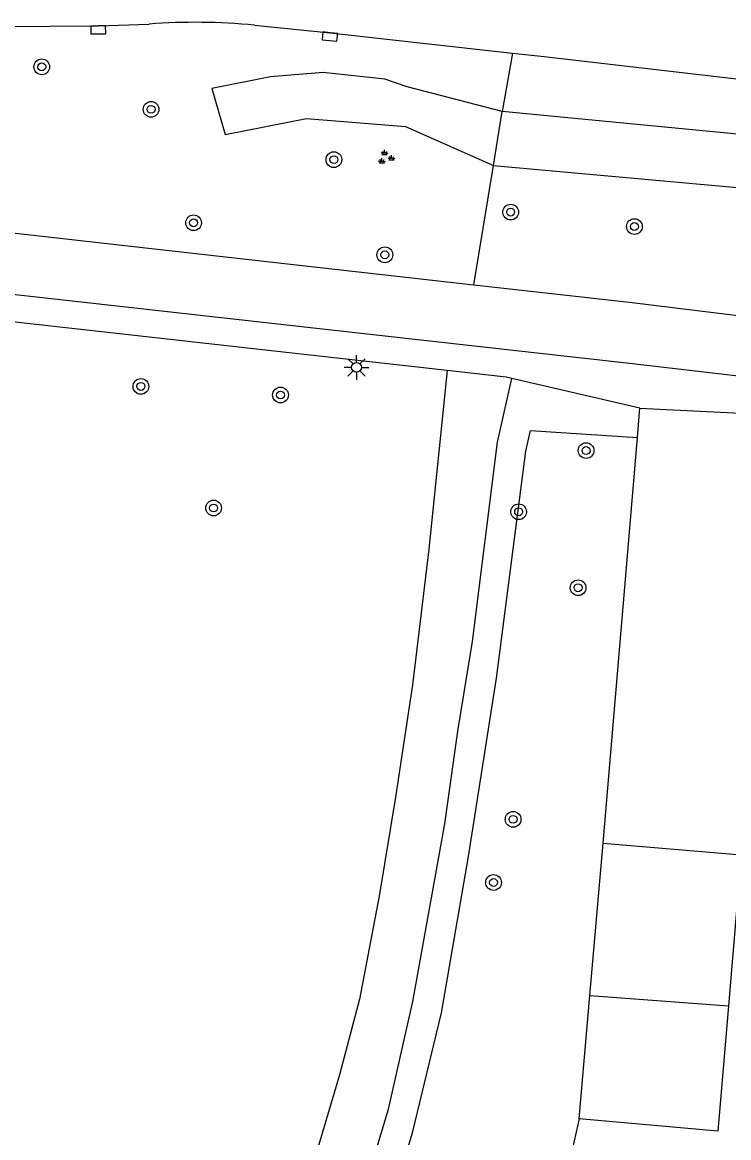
# Model space of a CAD drawing. Extents: x 131000 to 133014, y 396499 to 399001.
# Drawn here: x 131183.9 to 131219.8, y 397673.8 to 397730.5 of the extents above; entities that cross this region are included whole.
import ezdxf

# ---------------------------------------------------------------- set-up
doc = ezdxf.new("R2010")
doc.units = 0
for name, color, linetype in [('gg-afsc-hekwerk', 7, 'Continuous'), ('gg-afsc-muur', 7, 'Continuous'), ('gg-bbg-bijgebouw', 7, 'Continuous'), ('gg-bbg-tussenscheiding', 7, 'Continuous'), ('gg-knt-onverhard', 7, 'Continuous'), ('gg-knt-verharding', 7, 'Continuous'), ('gt-grn-groengrens', 7, 'Continuous'), ('gt-symb-boom', 7, 'Continuous'), ('gt-symb-groenvak', 7, 'Continuous'), ('gt-symb-kolk', 7, 'Continuous'), ('gt-symb-lichtmast', 7, 'Continuous')]:
    doc.layers.add(name, color=color, linetype=linetype)

# ---------------------------------------------------------------- blocks, each defined once
blk = doc.blocks.new('gt0-BOOM')
at = {"layer": 'gt-symb-boom'}
for radius in [0.4, 0.2]:
    blk.add_circle((0, 0), radius, dxfattribs=at)
blk = doc.blocks.new('gt0-KOLK')
at = {"layer": 'gt-symb-kolk'}
blk.add_lwpolyline([(0, 0), (0.375, 0), (0.375, 0.4), (-0.375, 0.4), (-0.375, 0), (0, 0)], dxfattribs=at)
blk = doc.blocks.new('gt0-GRVAK')
at = {"layer": 'gt-symb-groenvak'}
for p, q in [((-0.11, 0.189), (-0.228, 0.24)), ((-0.182, 0.153), (0.088, 0.153)), ((-0.091, 0.211), (-0.156, 0.322)), ((-0.047, 0.214), (-0.047, 0.393)), ((-0.004, 0.211), (0.061, 0.322)), ((0.015, 0.189), (0.133, 0.24)), ((0.262, -0.052), (0.197, 0.059)), ((0.305, -0.049), (0.305, 0.13)), ((0.349, -0.052), (0.414, 0.059)), ((-0.245, -0.228), (-0.363, -0.177)), ((-0.318, -0.264), (-0.047, -0.264)), ((-0.226, -0.206), (-0.291, -0.095)), ((-0.183, -0.203), (-0.183, -0.024)), ((-0.139, -0.206), (-0.074, -0.095)), ((-0.12, -0.228), (-0.002, -0.177)), ((0.243, -0.074), (0.125, -0.023)), ((0.17, -0.11), (0.441, -0.11)), ((0.368, -0.074), (0.486, -0.023))]:
    blk.add_line(p, q, dxfattribs=at)
blk = doc.blocks.new('gt0-LMAST')
at = {"layer": 'gt-symb-lichtmast'}
for p, q in [((-0.005, 0.246), (-0.005, 0.621)), ((-0.182, 0.173), (-0.447, 0.438)), ((0.172, 0.173), (0.437, 0.438)), ((-0.255, -0.004), (-0.63, -0.004)), ((-0.182, -0.181), (-0.447, -0.446)), ((-0.005, -0.254), (-0.005, -0.629)), ((0.437, -0.446), (0.172, -0.181)), ((0.245, -0.004), (0.62, -0.004))]:
    blk.add_line(p, q, dxfattribs=at)
blk.add_circle((-0.005, -0.004), 0.25, dxfattribs=at)

msp = doc.modelspace()

# ---------------------------------------------------------------- linework, layer by layer
at = {"layer": 'gg-afsc-hekwerk'}
for p, q in [((131215.124, 397709.416), (131215.25, 397710.91)), ((131215.25, 397710.91), (131250.98, 397709.11)), ((131213.391, 397688.796), (131215.124, 397709.416))]:
    msp.add_line(p, q, dxfattribs=at)
at = {"layer": 'gg-afsc-muur'}
msp.add_line((131212.168, 397674.773), (131208.81, 397659.988), dxfattribs=at)
at = {"layer": 'gg-bbg-bijgebouw'}
for p, q in [((131212.715, 397681.043), (131213.391, 397688.796)), ((131212.168, 397674.773), (131212.715, 397681.043))]:
    msp.add_line(p, q, dxfattribs=at)
for points in [[(131213.391, 397688.796), (131220.402, 397688.195), (131219.755, 397680.515)], [(131219.755, 397680.515), (131219.219, 397674.159), (131212.168, 397674.773)]]:
    msp.add_lwpolyline(points, dxfattribs=at)
at = {"layer": 'gg-bbg-tussenscheiding'}
msp.add_line((131212.715, 397681.043), (131219.755, 397680.515), dxfattribs=at)
at = {"layer": 'gg-knt-onverhard'}
for points in [[(131205.46, 397712.816), (131204.527, 397703.73), (131203.692, 397696.843), (131202.831, 397691.123), (131201.997, 397686.103), (131200.999, 397680.856), (131199.982, 397677.01), (131198.804, 397673.015), (131197.424, 397667.939), (131195.653, 397662.803), (131193.305, 397655.045), (131190.991, 397648.065), (131188.61, 397641.398), (131186.34, 397635.504), (131184.347, 397630.61), (131182.019, 397625.186), (131179.187, 397618.849), (131177.153, 397614.89), (131174.756, 397611.491), (131173.854, 397610.254)], [(131161.559, 397582.624), (131161.884, 397584.653), (131162.619, 397587.344), (131163.513, 397590.107), (131164.711, 397592.701), (131166.397, 397595.819), (131175.881, 397608.643), (131178.696, 397612.725), (131181.217, 397617.208), (131183.247, 397621.09), (131185.134, 397625.288), (131189.835, 397637.224), (131194.132, 397648.789), (131197.373, 397659.308), (131200.397, 397668.359), (131202.476, 397675.272), (131203.717, 397680.742), (131205.34, 397689.774), (131206.006, 397694.49), (131206.741, 397699.048), (131208.021, 397709.183), (131208.74, 397712.415)]]:
    msp.add_lwpolyline(points, dxfattribs=at)
at = {"layer": 'gg-knt-verharding'}
for p, q in [((131208.774, 397728.955), (131210.387, 397728.775)), ((131210.387, 397728.775), (131223.956, 397727.202)), ((131166.415, 397721.72), (131206.819, 397717.179)), ((131215.25, 397710.91), (131208.74, 397712.415))]:
    msp.add_line(p, q, dxfattribs=at)
for points in [[(131166.165, 397730.506), (131182.795, 397730.309), (131187.723, 397730.331), (131190.301, 397730.43)], [(131195.668, 397730.369), (131199.517, 397729.988), (131208.774, 397728.955)], [(131166.08, 397718.623), (131214.726, 397713.19), (131224.9, 397712.01)], [(131205.46, 397712.816), (131183.951, 397715.223), (131170.074, 397716.812)], [(131206.819, 397717.179), (131214.853, 397716.274), (131222.296, 397715.354)], [(131208.74, 397712.415), (131208.459, 397712.48), (131205.46, 397712.816)]]:
    msp.add_lwpolyline(points, dxfattribs=at)
msp.add_arc((131192.631, 397699.284), 31.233, 84.4197, 94.278, dxfattribs=at)
at = {"layer": 'gt-grn-groengrens'}
for p, q in [((131208.774, 397728.955), (131208.259, 397725.975)), ((131207.813, 397723.237), (131208.259, 397725.975)), ((131206.819, 397717.179), (131207.813, 397723.237))]:
    msp.add_line(p, q, dxfattribs=at)
for points in [[(131208.259, 397725.975), (131203.427, 397727.236), (131202.286, 397727.628), (131199.157, 397727.962), (131196.474, 397727.753), (131193.496, 397727.147), (131194.174, 397724.811), (131198.31, 397725.631), (131203.338, 397725.221), (131207.813, 397723.237)], [(131207.813, 397723.237), (131241.034, 397720.231), (131241.305, 397722.806), (131208.259, 397725.975)], [(131184.674, 397620.558), (131186.644, 397625.008), (131191.198, 397636.534), (131195.662, 397648.541), (131199.267, 397660.266), (131201.771, 397667.716), (131203.699, 397674.069), (131205.16, 397680.166), (131206.547, 397688.11), (131207.96, 397697.186), (131209.456, 397708.716), (131209.688, 397709.762), (131215.124, 397709.416)]]:
    msp.add_lwpolyline(points, dxfattribs=at)

# ---------------------------------------------------------------- block references
at = {"layer": 'gt-symb-boom'}
for p in [(131184.849, 397728.254), (131190.406, 397726.094), (131199.698, 397723.535), (131208.682, 397720.869), (131192.567, 397720.326), (131214.973, 397720.135), (131202.287, 397718.697), (131189.889, 397712.008), (131196.986, 397711.573), (131212.517, 397708.747), (131193.584, 397705.829), (131209.087, 397705.637), (131212.111, 397701.774), (131208.807, 397690.001), (131207.813, 397686.793)]:
    msp.add_blockref('gt0-BOOM', p, dxfattribs=at)
at = {"layer": 'gt-symb-groenvak'}
msp.add_blockref('gt0-GRVAK', (131202.324, 397723.636), dxfattribs=at)
at = {"layer": 'gt-symb-kolk'}
for p, rotation in [((131187.723, 397730.331), -179.42706130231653), ((131199.517, 397729.988), 174.31791505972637)]:
    msp.add_blockref('gt0-KOLK', p, dxfattribs=dict(at, rotation=rotation))
at = {"layer": 'gt-symb-lichtmast'}
msp.add_blockref('gt0-LMAST', (131200.852, 397712.979), dxfattribs=at)

doc.saveas('drawing.dxf')
